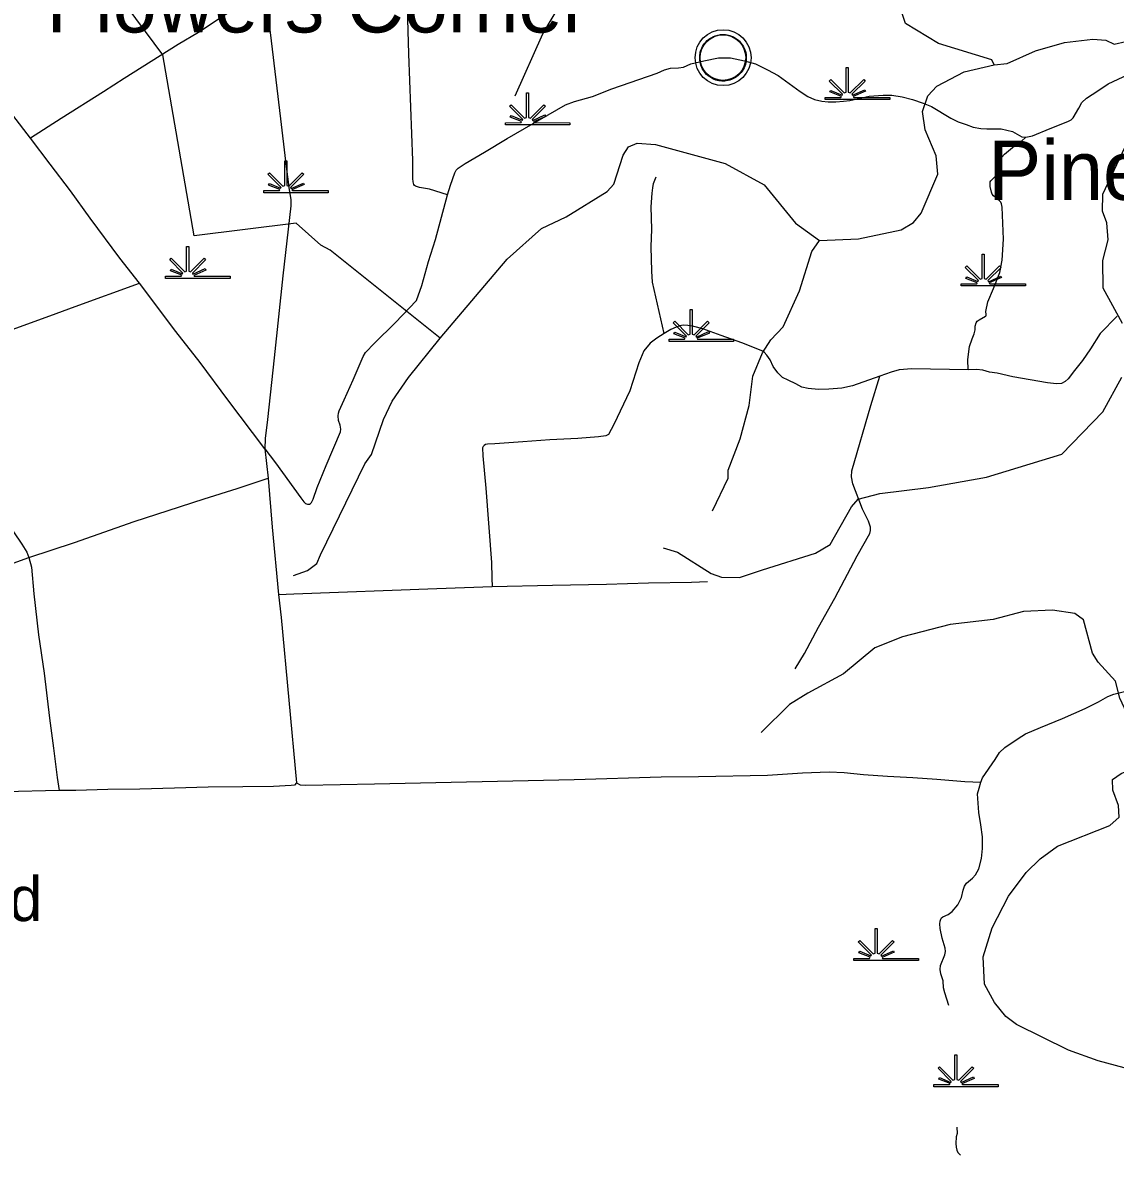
# Model space of a CAD drawing. Extents: x 2104537 to 2336408, y 34176 to 229611.
# Drawn here: x 2230787 to 2245517, y 136477 to 151728 of the extents above; entities that cross this region are included whole.
import ezdxf

# ---------------------------------------------------------------- set-up
doc = ezdxf.new("R2010")
doc.units = 0
for name, color, linetype in [('Exist Civil Demographics Community CELL', 7, 'Continuous'), ('Exist Civil Demographics Community Label', 7, 'Continuous'), ('Exist Hydrographic Creek Single Shore', 7, 'Continuous'), ('Exist Hydrographic Island Label', 7, 'Continuous'), ('Exist Hydrographic Misc Water Feature', 7, 'Continuous'), ('Exist Hydrographic Swamp CELL', 7, 'Continuous'), ('Exist Road Non-System Type 51', 7, 'Continuous')]:
    doc.layers.add(name, color=color, linetype=linetype)

msp = doc.modelspace()

# ---------------------------------------------------------------- linework, layer by layer
at = {"layer": 'Exist Civil Demographics Community CELL'}
msp.add_lwpolyline([(2239918, 151306), (2239922, 151328), (2239929, 151355), (2239941, 151383), (2239953, 151406), (2239966, 151429), (2239981, 151450), (2239997, 151467), (2240015, 151486), (2240037, 151504), (2240059, 151519), (2240079, 151530), (2240099, 151540), (2240121, 151549), (2240143, 151556), (2240160, 151561), (2240180, 151564), (2240196, 151567), (2240222, 151568), (2240240, 151568), (2240262, 151567), (2240282, 151564), (2240301, 151560), (2240321, 151554), (2240342, 151546), (2240369, 151535), (2240394, 151521), (2240414, 151506), (2240435, 151490), (2240448, 151478), (2240464, 151460), (2240480, 151441), (2240492, 151423), (2240505, 151403), (2240515, 151382), (2240523, 151362), (2240529, 151342), (2240534, 151324), (2240538, 151300), (2240541, 151281), (2240542, 151257), (2240541, 151234), (2240539, 151211), (2240535, 151189), (2240529, 151165), (2240521, 151141), (2240512, 151121), (2240499, 151097), (2240486, 151076), (2240472, 151057), (2240455, 151038), (2240434, 151018), (2240414, 151002), (2240394, 150988), (2240377, 150978), (2240350, 150965), (2240321, 150954), (2240297, 150948), (2240271, 150943), (2240253, 150941), (2240235, 150940), (2240213, 150940), (2240196, 150942), (2240173, 150945), (2240149, 150950), (2240131, 150955), (2240110, 150962), (2240092, 150970), (2240076, 150979), (2240049, 150996), (2240027, 151013), (2240007, 151031), (2239989, 151050), (2239977, 151066), (2239965, 151083), (2239948, 151111), (2239941, 151125), (2239935, 151141), (2239924, 151174), (2239918, 151202), (2239915, 151223), (2239914, 151248), (2239914, 151267), (2239916, 151293)], close=True, dxfattribs=at)
for centre, radius in [((2240229, 151256), 377), ((2240227, 151257), 307)]:
    msp.add_circle(centre, radius, dxfattribs=at)
at = {"layer": 'Exist Hydrographic Creek Single Shore'}
for points in [[(2243885, 151160), (2243851, 151226), (2243133, 151446), (2242689, 151717), (2242595, 152001), (2242594, 152093), (2242375, 152366), (2242150, 152472), (2241407, 152674), (2240938, 152913), (2240468, 153417), (2240032, 153688), (2239882, 153753)], [(2243885, 151160), (2244060, 151179), (2244441, 151349), (2244832, 151459), (2245215, 151504), (2245390, 151491), (2245499, 151440), (2245657, 151476)], [(2241530, 148791), (2242055, 148814), (2242628, 148934), (2242794, 149035), (2242901, 149161), (2243122, 149688), (2243103, 149931), (2242951, 150285), (2242915, 150529), (2242989, 150744), (2243112, 150873), (2243477, 151066), (2243885, 151160)], [(2236417, 147476), (2237317, 148541), (2237780, 148952), (2238112, 149113), (2238667, 149453), (2238758, 149553), (2238880, 149944), (2238954, 150055), (2239070, 150105), (2239320, 150084), (2240255, 149832), (2240782, 149543), (2241203, 149024), (2241530, 148791)], [(2234436, 144277), (2234627, 144345), (2234751, 144438), (2234800, 144555), (2235398, 145784), (2235489, 145910), (2235652, 146379), (2235766, 146629), (2235988, 146947), (2236417, 147476)]]:
    msp.add_lwpolyline(points, dxfattribs=at)
at = {"layer": 'Exist Hydrographic Misc Water Feature'}
for points in [[(2236417, 147476), (2234933, 148663), (2234808, 148728), (2234472, 149026), (2233099, 148856), (2232679, 151295), (2231483, 152909), (2231474, 152952), (2231681, 153128), (2228737, 155570), (2228337, 156500), (2228336, 156565), (2228303, 156573), (2228202, 156863), (2228142, 156930), (2228142, 156999), (2227598, 158269), (2226924, 158924)], [(2237424, 150740), (2237800, 151579), (2238022, 151956), (2238204, 152149), (2238519, 152257), (2238678, 152261), (2239029, 152130), (2239353, 152215), (2239443, 152341), (2239564, 152857), (2239529, 153133), (2239418, 153365), (2239383, 153550), (2239407, 153716)], [(2245613, 147675), (2245351, 148149), (2245347, 148523), (2245420, 148801), (2245402, 149031), (2245342, 149189), (2245349, 149416), (2245725, 150218)], [(2240085, 145148), (2240298, 145590), (2240297, 145698), (2240460, 146118), (2240582, 146569), (2240628, 146962), (2240759, 147277), (2240874, 147455), (2241040, 147629), (2241261, 148114), (2241423, 148642), (2241530, 148791)], [(2239423, 144653), (2239615, 144593), (2240067, 144305), (2240209, 144257), (2240451, 144252), (2240758, 144354), (2241473, 144577), (2241672, 144694), (2241959, 145204), (2242050, 145307), (2242341, 145383), (2242998, 145462), (2243780, 145605), (2244794, 145913), (2245347, 146483), (2245602, 146950)], [(2246399, 142169), (2246374, 142218), (2246307, 142259), (2245982, 142206), (2245807, 142256), (2245698, 142363), (2245579, 142627), (2245519, 142852), (2245283, 143109), (2245208, 143232), (2245087, 143680), (2244970, 143764), (2244670, 143813), (2244278, 143791), (2243871, 143687), (2243288, 143617), (2242648, 143452), (2242275, 143302), (2241852, 142955), (2241371, 142693), (2241123, 142540), (2240743, 142163)], [(2245870, 137580), (2245286, 137736), (2244885, 137881), (2244182, 138226), (2244040, 138334), (2243888, 138524), (2243753, 138772), (2243733, 139137), (2243855, 139531), (2244076, 139957), (2244315, 140277), (2244505, 140460), (2244737, 140630), (2245443, 140911), (2245567, 141020), (2245557, 141178), (2245481, 141386), (2245480, 141527), (2245596, 141610), (2245812, 141698), (2246076, 141981), (2246399, 142169)]]:
    msp.add_lwpolyline(points, dxfattribs=at)
at = {"layer": 'Exist Hydrographic Swamp CELL'}
for points in [[(2241605, 150720), (2241815, 150720), (2241823, 150734), (2241670, 150794), (2241682, 150814), (2241833, 150751), (2241839, 150763), (2241661, 150941), (2241682, 150962), (2241863, 150780), (2241888, 150789), (2241888, 151122), (2241917, 151122), (2241917, 150789), (2241942, 150780), (2242124, 150962), (2242144, 150941), (2241966, 150763), (2241974, 150749), (2242138, 150823), (2242148, 150803), (2241984, 150732), (2241990, 150720), (2242475, 150720), (2242475, 150691), (2241605, 150691)], [(2237295, 150380), (2237505, 150381), (2237513, 150395), (2237360, 150454), (2237372, 150475), (2237523, 150412), (2237529, 150424), (2237351, 150602), (2237372, 150622), (2237553, 150440), (2237578, 150450), (2237578, 150782), (2237607, 150782), (2237607, 150450), (2237633, 150440), (2237814, 150622), (2237834, 150602), (2237657, 150424), (2237665, 150409), (2237828, 150484), (2237838, 150463), (2237674, 150392), (2237681, 150381), (2238165, 150380), (2238165, 150352), (2237295, 150352)], [(2234037, 149464), (2234248, 149464), (2234256, 149479), (2234103, 149538), (2234114, 149559), (2234265, 149496), (2234271, 149507), (2234094, 149686), (2234114, 149706), (2234295, 149524), (2234321, 149534), (2234321, 149866), (2234350, 149866), (2234350, 149534), (2234375, 149524), (2234556, 149706), (2234577, 149686), (2234399, 149507), (2234407, 149493), (2234571, 149567), (2234580, 149547), (2234416, 149476), (2234423, 149464), (2234907, 149464), (2234907, 149436), (2234037, 149436)], [(2232714, 148310), (2232924, 148311), (2232932, 148325), (2232779, 148384), (2232791, 148405), (2232942, 148342), (2232948, 148354), (2232770, 148532), (2232791, 148552), (2232972, 148370), (2232997, 148380), (2232997, 148712), (2233026, 148712), (2233026, 148380), (2233051, 148370), (2233233, 148552), (2233253, 148532), (2233075, 148354), (2233083, 148339), (2233247, 148414), (2233257, 148393), (2233093, 148322), (2233099, 148311), (2233584, 148310), (2233584, 148282), (2232714, 148282)], [(2243437, 148208), (2243648, 148209), (2243656, 148223), (2243503, 148282), (2243514, 148303), (2243665, 148240), (2243671, 148252), (2243494, 148430), (2243514, 148450), (2243695, 148269), (2243721, 148278), (2243721, 148610), (2243750, 148610), (2243750, 148278), (2243775, 148269), (2243956, 148450), (2243977, 148430), (2243799, 148252), (2243807, 148237), (2243971, 148312), (2243980, 148292), (2243816, 148220), (2243823, 148209), (2244307, 148208), (2244307, 148180), (2243437, 148180)], [(2239501, 147462), (2239711, 147462), (2239719, 147477), (2239566, 147536), (2239578, 147557), (2239729, 147494), (2239735, 147505), (2239557, 147683), (2239578, 147704), (2239759, 147522), (2239784, 147532), (2239784, 147864), (2239813, 147864), (2239813, 147532), (2239838, 147522), (2240020, 147704), (2240040, 147683), (2239863, 147505), (2239871, 147491), (2240034, 147565), (2240044, 147545), (2239880, 147474), (2239886, 147462), (2240371, 147462), (2240371, 147433), (2239501, 147433)], [(2241993, 139119), (2242204, 139119), (2242212, 139134), (2242059, 139193), (2242070, 139214), (2242221, 139151), (2242228, 139162), (2242050, 139340), (2242070, 139361), (2242252, 139179), (2242277, 139189), (2242277, 139521), (2242306, 139521), (2242306, 139189), (2242331, 139179), (2242512, 139361), (2242533, 139340), (2242355, 139162), (2242363, 139148), (2242527, 139222), (2242536, 139202), (2242373, 139131), (2242379, 139119), (2242863, 139119), (2242863, 139090), (2241993, 139090)], [(2243069, 137417), (2243280, 137417), (2243288, 137431), (2243135, 137491), (2243146, 137511), (2243297, 137448), (2243304, 137460), (2243126, 137638), (2243147, 137659), (2243328, 137477), (2243353, 137486), (2243353, 137819), (2243382, 137819), (2243382, 137486), (2243407, 137477), (2243588, 137659), (2243609, 137638), (2243431, 137460), (2243439, 137446), (2243603, 137520), (2243613, 137500), (2243449, 137429), (2243455, 137417), (2243939, 137417), (2243939, 137388), (2243069, 137388)]]:
    msp.add_lwpolyline(points, close=True, dxfattribs=at)
at = {"layer": 'Exist Road Non-System Type 51'}
for p, q in [((2230891, 150172), (2230654, 150480)), ((2234050, 145987), (2234098, 145590))]:
    msp.add_line(p, q, dxfattribs=at)
for points in [[(2236516, 149407), (2236271, 149484), (2236137, 149507), (2236083, 149523), (2236070, 149533), (2236060, 149548), (2236051, 149583), (2236046, 149626), (2236045, 149872), (2235995, 151310), (2235961, 152401)], [(2234055, 152180), (2233965, 152169), (2233939, 152159), (2233870, 152075), (2233818, 152024), (2233721, 151957), (2233488, 151815), (2233158, 151596), (2232884, 151432), (2232156, 150974), (2231879, 150795), (2231308, 150438), (2230891, 150172)], [(2234055, 152180), (2234081, 151922), (2234139, 151485), (2234264, 150430), (2234330, 149861), (2234379, 149477), (2234404, 149344), (2234403, 149258), (2234382, 149102), (2234296, 148315), (2234179, 147212), (2234089, 146380), (2234057, 146123), (2234050, 145987)], [(2244312, 150186), (2244400, 150202), (2244637, 150302), (2244875, 150395), (2244920, 150419), (2244946, 150447), (2245025, 150574), (2245066, 150650), (2245126, 150709), (2245281, 150810), (2245420, 150905), (2245691, 151030), (2245848, 151115), (2245989, 151204), (2246097, 151267), (2246216, 151322), (2246304, 151359), (2246428, 151382), (2246619, 151402), (2246785, 151423), (2246857, 151430), (2246923, 151440), (2246975, 151465)], [(2236516, 149407), (2236556, 149537), (2236614, 149703), (2236633, 149738), (2236659, 149767), (2236750, 149831), (2237012, 149981), (2237319, 150166), (2238103, 150622), (2238228, 150664), (2238468, 150732), (2238729, 150836), (2239339, 151045), (2239439, 151090), (2239520, 151113), (2239630, 151120), (2239696, 151130), (2239796, 151171), (2239971, 151215), (2240165, 151253), (2240331, 151252), (2240517, 151214), (2240666, 151171), (2240828, 151090), (2240971, 151014), (2241267, 150798), (2241370, 150735), (2241460, 150692), (2241562, 150671), (2241646, 150662), (2241750, 150663), (2241852, 150668), (2241936, 150680), (2242198, 150739), (2242385, 150752), (2242503, 150753), (2242642, 150727), (2242780, 150694), (2242926, 150643), (2243039, 150596), (2243297, 150440), (2243399, 150391), (2243507, 150356), (2243601, 150319), (2243704, 150300), (2243786, 150297), (2243978, 150299), (2244128, 150260), (2244258, 150189), (2244312, 150186)], [(2232360, 148218), (2232099, 148556), (2231695, 149094), (2231431, 149461), (2231156, 149821), (2230891, 150172)], [(2243531, 147051), (2243529, 147189), (2243552, 147363), (2243587, 147468), (2243614, 147536), (2243626, 147588), (2243629, 147640), (2243639, 147682), (2243656, 147704), (2243681, 147722), (2243768, 147771), (2243774, 147779), (2243776, 147796), (2243772, 147835), (2243797, 147964), (2243875, 148146), (2243961, 148363), (2243990, 148527), (2244009, 148809), (2243989, 149243), (2243983, 149287), (2243972, 149311), (2243955, 149328), (2243872, 149396), (2243856, 149417), (2243845, 149444), (2243828, 149521), (2243827, 149563), (2243830, 149581), (2243840, 149596), (2243902, 149660), (2243911, 149673), (2243916, 149692), (2243923, 149734), (2243940, 149816), (2243955, 149881), (2244021, 149955), (2244158, 150066), (2244251, 150131), (2244312, 150186)], [(2239435, 147541), (2239347, 147934), (2239276, 148229), (2239267, 148377), (2239260, 148705), (2239268, 148947), (2239261, 149247), (2239275, 149429), (2239283, 149501), (2239292, 149561), (2239327, 149651)], [(2234050, 145987), (2234196, 145795), (2234536, 145324), (2234579, 145270), (2234601, 145250), (2234627, 145241), (2234653, 145239), (2234667, 145247), (2234681, 145261), (2234705, 145305), (2234755, 145462), (2234879, 145761), (2235072, 146214), (2235076, 146248), (2235066, 146302), (2235045, 146368), (2235042, 146430), (2235044, 146464), (2235052, 146498), (2235122, 146647), (2235242, 146916), (2235375, 147227), (2235409, 147283), (2235532, 147410), (2235809, 147681), (2236098, 147985), (2236167, 148188), (2236258, 148508), (2236351, 148807), (2236516, 149407)], [(2229163, 147054), (2229384, 147132), (2229835, 147300), (2231154, 147775), (2231493, 147904), (2232360, 148218)], [(2234050, 145987), (2233555, 146643), (2233178, 147147), (2232854, 147568), (2232360, 148218)], [(2242340, 146963), (2241975, 146836), (2241829, 146804), (2241653, 146789), (2241515, 146785), (2241377, 146800), (2241291, 146815), (2241211, 146863), (2241104, 146908), (2241028, 146947), (2240967, 147009), (2240904, 147094), (2240862, 147186), (2240819, 147247), (2240781, 147289), (2240764, 147299), (2240482, 147414), (2240203, 147510), (2239958, 147600), (2239834, 147632), (2239753, 147646), (2239692, 147651), (2239644, 147643), (2239598, 147626), (2239524, 147594), (2239435, 147541)], [(2245542, 147771), (2245312, 147541), (2245182, 147332), (2245074, 147173), (2244967, 147042), (2244880, 146929), (2244841, 146890), (2244791, 146865), (2244723, 146861), (2244600, 146875), (2244134, 146953), (2243923, 147003), (2243819, 147020), (2243729, 147047), (2243645, 147054), (2243531, 147051)], [(2239435, 147541), (2239335, 147478), (2239246, 147409), (2239160, 147304), (2239092, 147144), (2238973, 146767), (2238756, 146313), (2238683, 146177), (2238649, 146160), (2238549, 146147), (2238273, 146125), (2237893, 146104), (2237528, 146080), (2237154, 146053), (2237054, 146048), (2237026, 146042), (2237008, 146032), (2236995, 146018), (2236988, 145999), (2236989, 145891), (2237029, 145454), (2237108, 144453), (2237110, 144241), (2237117, 144129)], [(2229163, 147054), (2229315, 146815), (2229601, 146400), (2230245, 145478), (2230553, 145031), (2230776, 144698), (2230843, 144592), (2230872, 144519)], [(2243531, 147051), (2242773, 147061), (2242601, 147051), (2242495, 147020), (2242340, 146963)], [(2241201, 143019), (2241325, 143227), (2241514, 143582), (2241735, 143974), (2242037, 144545), (2242205, 144842), (2242218, 144884), (2242216, 144930), (2242191, 145008), (2242108, 145173), (2241979, 145514), (2241962, 145606), (2241963, 145690), (2242219, 146570), (2242340, 146963)], [(2230872, 144519), (2231484, 144723), (2232291, 145006), (2232750, 145152), (2233233, 145312), (2233677, 145452), (2234098, 145590)], [(2234098, 145590), (2234152, 144929), (2234238, 144023)], [(2227564, 143380), (2227761, 143452), (2228078, 143557), (2228892, 143836), (2229372, 144008), (2229725, 144121), (2230445, 144366), (2230872, 144519)], [(2230872, 144519), (2230905, 144390), (2230936, 144032), (2231003, 143477), (2231078, 142962), (2231151, 142354), (2231205, 141953), (2231252, 141557), (2231278, 141380)], [(2234238, 144023), (2234442, 144029), (2236369, 144104), (2237117, 144129)], [(2237117, 144129), (2237931, 144148), (2238659, 144161), (2239225, 144180), (2239805, 144187), (2240021, 144197)], [(2234238, 144023), (2234271, 143710), (2234477, 141482)], [(2243705, 141492), (2243724, 141550), (2243896, 141798), (2243955, 141894), (2244025, 141959), (2244208, 142080), (2244307, 142143), (2244506, 142231), (2244803, 142352), (2245110, 142486), (2245289, 142574), (2245416, 142649), (2245494, 142680), (2245620, 142709), (2245874, 142735), (2246145, 142774), (2246497, 142815), (2247142, 142898)], [(2234477, 141482), (2234527, 141455), (2234603, 141453), (2235531, 141470), (2238223, 141529), (2239392, 141566), (2239896, 141568), (2240826, 141588), (2241298, 141617), (2241658, 141630), (2241860, 141622), (2242122, 141596), (2242444, 141573), (2242786, 141558), (2243112, 141535), (2243489, 141500), (2243705, 141492)], [(2231278, 141380), (2229079, 141326), (2228345, 141312)], [(2234477, 141482), (2234451, 141454), (2234407, 141446), (2234169, 141435), (2233755, 141432), (2233288, 141424), (2232832, 141414), (2232368, 141399), (2231934, 141396), (2231502, 141382), (2231278, 141380)], [(2243274, 138485), (2243243, 138571), (2243218, 138654), (2243202, 138722), (2243195, 138814), (2243162, 138912), (2243154, 138970), (2243158, 139024), (2243220, 139168), (2243225, 139213), (2243221, 139258), (2243184, 139392), (2243155, 139522), (2243150, 139585), (2243154, 139619), (2243163, 139646), (2243175, 139665), (2243193, 139680), (2243265, 139711), (2243319, 139751), (2243392, 139838), (2243443, 139938), (2243466, 140036), (2243483, 140091), (2243509, 140131), (2243591, 140199), (2243633, 140245), (2243677, 140324), (2243714, 140464), (2243727, 140599), (2243728, 140756), (2243704, 140918), (2243675, 141086), (2243660, 141338), (2243680, 141414), (2243705, 141492)], [(2243379, 136845), (2243384, 136759), (2243373, 136714), (2243366, 136624), (2243370, 136575), (2243380, 136535), (2243394, 136501), (2243428, 136468)]]:
    msp.add_lwpolyline(points, dxfattribs=at)

# ---------------------------------------------------------------- texts
at = {"layer": 'Exist Civil Demographics Community Label'}
for s, p in [('Flowers Corner', (2231109, 151596)), ('Piney Grove', (2243804, 149339))]:
    msp.add_text(s, height=800, dxfattribs=at).set_placement(p)
at = {"layer": 'Exist Hydrographic Island Label'}
msp.add_text('Moon Island', height=600, dxfattribs=at).set_placement((2226680, 139621))

doc.saveas('drawing.dxf')
